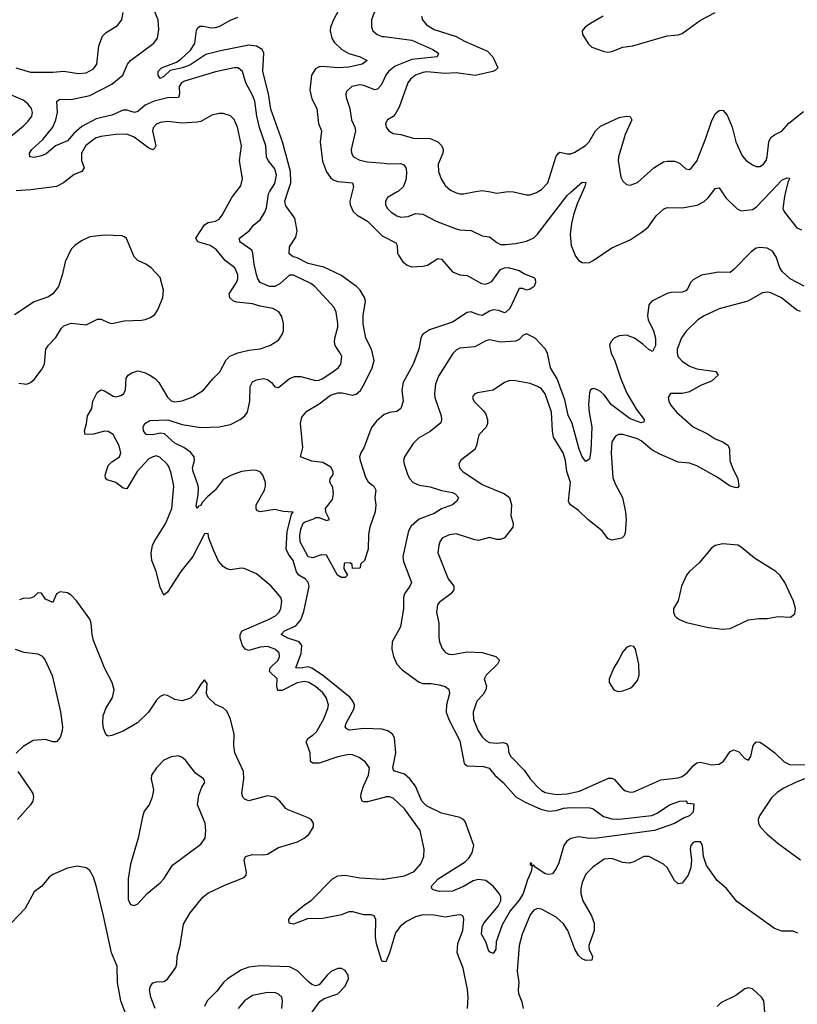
# Model space of a CAD drawing. Header units: inches. Extents: x 1843162 to 1959474, y 907081 to 1016326.
# Tile 680 of 684: x 1948031 to 1952233, y 1005612 to 1010931. Entities that reach past the tile are written whole.
import ezdxf

# ---------------------------------------------------------------- set-up
doc = ezdxf.new("R2010")
doc.units = ezdxf.units.IN
doc.header["$MEASUREMENT"] = 0
for name, color, linetype in [('B9040', 7, 'Continuous'), ('B9041', 7, 'Continuous'), ('B9050', 7, 'Continuous'), ('B9051', 7, 'Continuous')]:
    doc.layers.add(name, color=color, linetype=linetype)

msp = doc.modelspace()

# ---------------------------------------------------------------- linework, layer by layer
at = {"layer": 'B9040', "color": 5}
for points, elevation in [([(1950000, 1006729.1), (1949910, 1006705.6), (1949890, 1006705.6), (1949882.2, 1006710), (1949875, 1006730), (1949877.1, 1006750), (1949888.9, 1006790), (1949916.7, 1006850), (1949921.8, 1006890), (1949900.7, 1006920.7), (1949865.5, 1006945.5), (1949830, 1006959.3), (1949810, 1006960.6), (1949750, 1006948.7), (1949650, 1006913.9), (1949614.7, 1006914.7), (1949603.1, 1006923.1), (1949600.5, 1006970), (1949578.7, 1007030), (1949589.7, 1007050), (1949615, 1007065), (1949635.6, 1007084.4), (1949673.7, 1007150), (1949697, 1007210), (1949699.8, 1007230), (1949687.2, 1007270), (1949670, 1007294.4), (1949630, 1007329.3), (1949594.5, 1007350), (1949570, 1007355.4), (1949530, 1007347.7), (1949450, 1007307.5), (1949426.7, 1007306.7), (1949420.6, 1007330), (1949422, 1007370), (1949382, 1007410), (1949385.5, 1007430), (1949427.1, 1007470), (1949436, 1007490), (1949432.7, 1007510), (1949410.8, 1007530.8), (1949370, 1007543.9), (1949330, 1007541.5), (1949270, 1007523.7), (1949250, 1007529.5), (1949235.7, 1007550), (1949223.3, 1007590), (1949222.8, 1007610), (1949233.3, 1007630), (1949376, 1007690), (1949412.9, 1007710), (1949432.7, 1007730), (1949443.1, 1007750), (1949448.5, 1007790), (1949441.7, 1007810), (1949426.9, 1007830), (1949390, 1007869.7), (1949310, 1007938), (1949245.1, 1007965.1), (1949227.2, 1007967.2), (1949170, 1007959.6), (1949150, 1007963.6), (1949130, 1007976.9), (1949106.4, 1008006.4), (1949080.8, 1008060.8), (1949054, 1008130), (1949050, 1008155.3), (1949030, 1008154), (1948967.2, 1008030), (1948902.3, 1007950), (1948830, 1007838.7), (1948810, 1007822.7), (1948790, 1007866), (1948769.1, 1007949.1), (1948745.6, 1008010), (1948741.8, 1008050), (1948748.6, 1008090), (1948757.3, 1008110), (1948821.1, 1008210), (1948853.8, 1008290), (1948864.7, 1008410), (1948850, 1008480.7), (1948836.5, 1008516.5), (1948828.4, 1008530), (1948790, 1008565.4), (1948770, 1008573.7), (1948750, 1008569.8), (1948730, 1008558.3), (1948666, 1008490), (1948610, 1008396.9), (1948590, 1008399.1), (1948550, 1008431.1), (1948504.5, 1008444.5), (1948495.4, 1008455.4), (1948492.4, 1008470), (1948510, 1008522.3), (1948530, 1008542.2), (1948570.5, 1008569.5), (1948577.6, 1008590), (1948568.6, 1008628.6), (1948536.2, 1008690), (1948510, 1008706.6), (1948490, 1008707.8), (1948430, 1008691.1), (1948384.5, 1008690), (1948381.4, 1008710), (1948392.9, 1008750), (1948397.7, 1008790), (1948422, 1008830), (1948427, 1008870), (1948450, 1008917), (1948470, 1008931.1), (1948490, 1008926), (1948536.7, 1008896.7), (1948550, 1008893.2), (1948578.7, 1008901.3), (1948592.2, 1008910), (1948603.1, 1008930), (1948606.7, 1008993.3), (1948617.6, 1009010), (1948637.2, 1009022.8), (1948670, 1009033.4), (1948705.5, 1009025.5), (1948735.3, 1009010), (1948764.9, 1008990), (1948782.8, 1008970), (1948830.7, 1008890.7), (1948850, 1008872.2), (1948870, 1008866.8), (1948910, 1008870.9), (1948966.5, 1008893.5), (1949024.7, 1008930), (1949074.3, 1008990), (1949112.3, 1009027.7), (1949147.2, 1009092.8), (1949167.6, 1009112.4), (1949210, 1009130.1), (1949270, 1009145), (1949330, 1009152.9), (1949383.7, 1009170), (1949430, 1009199.5), (1949449.7, 1009230), (1949456.1, 1009250), (1949456.8, 1009290), (1949447, 1009327), (1949432.1, 1009352.1), (1949398.4, 1009370), (1949330, 1009383.4), (1949290, 1009396.2), (1949204, 1009404), (1949187.2, 1009410), (1949167.3, 1009427.3), (1949164, 1009450), (1949202.5, 1009510), (1949209.9, 1009530), (1949210, 1009552), (1949194.3, 1009590), (1949141.4, 1009630), (1949093.6, 1009690), (1949060.5, 1009710), (1948994.3, 1009730), (1948983.5, 1009750), (1949030, 1009823.2), (1949050, 1009835.2), (1949090, 1009842.3), (1949110, 1009853.1), (1949126.2, 1009873.9), (1949177.4, 1009970), (1949200.4, 1010000)], 480), ([(1950000, 1007095.1), (1949990, 1007097.6), (1949890, 1007101.9), (1949812.9, 1007092.9), (1949799.1, 1007099.1), (1949789.8, 1007110), (1949795.5, 1007130), (1949838.1, 1007210), (1949839.6, 1007230), (1949832, 1007250), (1949816.4, 1007270), (1949667.7, 1007390), (1949610, 1007428.3), (1949590, 1007435), (1949548, 1007428), (1949522.6, 1007430), (1949552.8, 1007507.2), (1949556.7, 1007550), (1949540.6, 1007570), (1949479.3, 1007590), (1949444.7, 1007610), (1949461.5, 1007630), (1949523.4, 1007656.6), (1949550, 1007688.2), (1949566.7, 1007733.3), (1949594.6, 1007870), (1949590, 1007892.6), (1949573.2, 1007910), (1949540.2, 1007930), (1949527.4, 1007947.4), (1949509, 1008010), (1949483.3, 1008043.3), (1949471.5, 1008070), (1949475.9, 1008164.1), (1949500.7, 1008259.3), (1949508.7, 1008270), (1949454.1, 1008274.1), (1949410, 1008284.4), (1949331.5, 1008271.5), (1949317.2, 1008277.2), (1949308.2, 1008288.2), (1949309.7, 1008310), (1949354, 1008390), (1949359.7, 1008410), (1949358.9, 1008430), (1949344.7, 1008470), (1949330, 1008487.6), (1949310, 1008496.1), (1949290, 1008498), (1949230, 1008489.8), (1949176.4, 1008470), (1949130, 1008446.3), (1949086.7, 1008390), (1949046.1, 1008353.9), (1949017.7, 1008322.3), (1949010, 1008306.3), (1948997.5, 1008302.5), (1948989.6, 1008289.6), (1948984.4, 1008304.4), (1948995.8, 1008364.2), (1948997.3, 1008397.3), (1948995.1, 1008415.1), (1948968.2, 1008490), (1948966, 1008510), (1948976, 1008550), (1948975, 1008570), (1948954.3, 1008594.3), (1948918.8, 1008618.8), (1948870, 1008642.7), (1948813.1, 1008693.1), (1948790, 1008696.8), (1948750, 1008688.1), (1948714, 1008690), (1948700.4, 1008710), (1948698.7, 1008730), (1948707.3, 1008750), (1948735.4, 1008764.6), (1948831.4, 1008768.6), (1948910, 1008743.7), (1949010, 1008726.9), (1949110, 1008730.9), (1949170, 1008743.5), (1949223.5, 1008770), (1949248.2, 1008790), (1949262, 1008810), (1949275.3, 1008870), (1949276, 1008950), (1949290, 1008973.7), (1949310, 1008985.7), (1949347.9, 1008992), (1949370, 1008987.2), (1949392.2, 1008970), (1949410, 1008948.2), (1949430, 1008944.2), (1949488.4, 1008991.6), (1949517.4, 1009002.6), (1949550, 1009003), (1949630, 1008982.2), (1949650, 1008984.1), (1949670, 1008992.4), (1949725.4, 1009030), (1949751.5, 1009050), (1949766, 1009070), (1949771.1, 1009111.1), (1949763.6, 1009130), (1949736.2, 1009170), (1949731.6, 1009190), (1949733.3, 1009210), (1949751, 1009269), (1949751.1, 1009290), (1949740.5, 1009350), (1949730, 1009375.6), (1949625.8, 1009490), (1949604.9, 1009504.9), (1949510, 1009550.5), (1949489, 1009550), (1949436.6, 1009503.4), (1949410, 1009488.5), (1949380.9, 1009490), (1949330.5, 1009510.5), (1949317.8, 1009530), (1949310, 1009553.6), (1949297.5, 1009610), (1949291.8, 1009670), (1949284.9, 1009684.9), (1949221.2, 1009730), (1949219.8, 1009750), (1949270.9, 1009790), (1949297, 1009823), (1949329.9, 1009850.1), (1949356.4, 1009890), (1949365.6, 1009914.4), (1949375.4, 1009990), (1949381.6, 1010000)], 460), ([(1950000, 1008797.2), (1949958.6, 1008761.4), (1949932.1, 1008727.9), (1949890, 1008618.4), (1949874.3, 1008590), (1949868.2, 1008570), (1949871.6, 1008550), (1949899, 1008459), (1949914.1, 1008434.1), (1949944, 1008410), (1949956.3, 1008390), (1949950.8, 1008350), (1949956.3, 1008310), (1949952.4, 1008272.4), (1949922.8, 1008190), (1949916.3, 1008150), (1949914, 1008070), (1949894.8, 1008010), (1949872, 1007990), (1949871.3, 1007970), (1949867.3, 1007967.3), (1949830, 1007966), (1949827.3, 1007987.3), (1949816.4, 1007996.4), (1949784.7, 1007995.3), (1949783.6, 1007963.6), (1949802, 1007930), (1949790, 1007918), (1949770, 1007918), (1949749.1, 1007929.1), (1949690, 1008038), (1949659.6, 1008040.4), (1949616, 1008024), (1949590, 1008029.2), (1949546.6, 1008110), (1949544.7, 1008144.7), (1949550, 1008178.8), (1949563.5, 1008210), (1949570, 1008215.4), (1949624.8, 1008235.2), (1949630, 1008241), (1949650, 1008242), (1949690, 1008224.7), (1949706, 1008230), (1949686, 1008270), (1949684, 1008290), (1949720.9, 1008339.1), (1949727.6, 1008370), (1949723.9, 1008403.9), (1949707, 1008433), (1949709.2, 1008450), (1949725.6, 1008474.4), (1949726, 1008490), (1949712.9, 1008512.9), (1949670, 1008538), (1949610, 1008545.2), (1949548.7, 1008570), (1949561.2, 1008618.8), (1949548, 1008750), (1949556.6, 1008783.4), (1949583.7, 1008816.3), (1949650, 1008856), (1949710, 1008902.3), (1949750, 1008914.8), (1949774.1, 1008914.1), (1949830, 1008901.5), (1949850, 1008907), (1949873.3, 1008926.7), (1949895.3, 1008964.7), (1949936.7, 1009050), (1949946.1, 1009090), (1949931.6, 1009150), (1949902, 1009210), (1949887, 1009287), (1949887.2, 1009332.8), (1949899.9, 1009410), (1949894.3, 1009430), (1949871.4, 1009470), (1949850.7, 1009490), (1949766.2, 1009550), (1949674.6, 1009594.6), (1949590, 1009613.2), (1949530, 1009644.2), (1949509.4, 1009650), (1949486.6, 1009666.6), (1949490, 1009702.8), (1949524, 1009756), (1949530.4, 1009789.5), (1949518.3, 1009858.3), (1949470, 1009925.1), (1949464.4, 1009950), (1949480, 1010000)], 440), ([(1949827.7, 1010000), (1949815.8, 1009950), (1949817.4, 1009930), (1949834, 1009894), (1949854.1, 1009874.1), (1949910, 1009841.5), (1949990, 1009762.5), (1950000, 1009757.3)], 440), ([(1948026.6, 1008966.6), (1948070, 1008961.6), (1948090, 1008970.4), (1948110, 1008986.4), (1948150, 1009039.3), (1948165.7, 1009070), (1948173.1, 1009150), (1948187.5, 1009172.5), (1948225.9, 1009214.1), (1948256.5, 1009263.5), (1948270, 1009276.9), (1948310, 1009292.1), (1948390, 1009283.1), (1948452.2, 1009312.2), (1948472.5, 1009312.5), (1948510, 1009294), (1948530, 1009290.2), (1948595.7, 1009304.3), (1948690, 1009307.2), (1948710, 1009311.8), (1948737.8, 1009322.2), (1948761.6, 1009338.4), (1948777.5, 1009362.5), (1948805, 1009430), (1948807.8, 1009470), (1948790, 1009537.6), (1948742, 1009590), (1948713.3, 1009610), (1948670.4, 1009630.5), (1948649.9, 1009649.9), (1948608.6, 1009748.6), (1948598.3, 1009758.3), (1948583.7, 1009763.7), (1948490, 1009766.5), (1948410, 1009756.9), (1948364.8, 1009735.2), (1948328.7, 1009711.3), (1948308.9, 1009691.1), (1948277.1, 1009622.9), (1948260.3, 1009550), (1948240.2, 1009490), (1948210.9, 1009449.1), (1948186.4, 1009433.6), (1948110, 1009406.9), (1948004, 1009336)], 520), ([(1948763.7, 1005590), (1948739.3, 1005650), (1948732.9, 1005690), (1948738.2, 1005710), (1948750, 1005727.2), (1948770, 1005732.9), (1948810, 1005734.9), (1948830, 1005747), (1948875.1, 1005810), (1948880.5, 1005830), (1948882.4, 1005870), (1948898.9, 1005930), (1948915.9, 1006044.1), (1948953.3, 1006106.7), (1949021.7, 1006190), (1949048, 1006212), (1949143.5, 1006256.5), (1949243.7, 1006296.3), (1949255, 1006310), (1949256.4, 1006323.6), (1949243.7, 1006390), (1949251.6, 1006410), (1949290, 1006421.3), (1949350, 1006418.4), (1949370, 1006423.2), (1949430, 1006459.7), (1949532.7, 1006490), (1949569.3, 1006510), (1949594, 1006530), (1949619.6, 1006570), (1949619.6, 1006590), (1949607, 1006610), (1949590, 1006619.7), (1949481.7, 1006661.7), (1949469.8, 1006670), (1949437.1, 1006710), (1949410, 1006730.6), (1949370, 1006738.3), (1949270, 1006711.5), (1949250, 1006718), (1949237.2, 1006730), (1949232.5, 1006750), (1949242, 1006830), (1949239.8, 1006870), (1949194, 1006970), (1949189.1, 1007009.1), (1949190.7, 1007070.7), (1949170, 1007152.7), (1949150, 1007196.2), (1949130, 1007213.3), (1949090, 1007232), (1949049.6, 1007270), (1949041.6, 1007290), (1949045.2, 1007345.2), (1949030, 1007364), (1949010, 1007341.2), (1948979.5, 1007290), (1948954.4, 1007265.6), (1948910, 1007250.7), (1948870, 1007259), (1948830, 1007279.8), (1948810, 1007283.1), (1948790, 1007274.5), (1948770, 1007255.1), (1948727.5, 1007190), (1948667.6, 1007132.4), (1948590, 1007086.9), (1948530, 1007063.1), (1948510, 1007059.6), (1948503.9, 1007063.9), (1948494.2, 1007074.2), (1948483.5, 1007103.5), (1948480.2, 1007130), (1948483, 1007170), (1948496, 1007210), (1948532.9, 1007270), (1948541.1, 1007310), (1948531.2, 1007350), (1948489.8, 1007429.8), (1948430, 1007577.2), (1948422.4, 1007610), (1948417.2, 1007670), (1948410, 1007692.3), (1948340.7, 1007790), (1948310, 1007822), (1948290, 1007834), (1948250, 1007839.5), (1948231, 1007830), (1948210, 1007782), (1948170, 1007801.2), (1948150, 1007833.2), (1948130, 1007834), (1948107.5, 1007812.5), (1948090, 1007806.6), (1948050, 1007804.5), (1948030, 1007796.2)], 520), ([(1948007.3, 1007530), (1948054.4, 1007514.4), (1948130, 1007504.6), (1948152.3, 1007492.3), (1948168.7, 1007470), (1948207.5, 1007387.5), (1948252, 1007192), (1948263.1, 1007110), (1948261.7, 1007090), (1948250, 1007053.2), (1948230, 1007029.6), (1948210, 1007029.6), (1948170, 1007042.9), (1948103.8, 1007036.2), (1948050, 1007005.1), (1948011.6, 1006968.4)], 520), ([(1948020.8, 1006870), (1948090.4, 1006770), (1948102.4, 1006750), (1948106.7, 1006730), (1948103.1, 1006710), (1948090.4, 1006690), (1948020.3, 1006610)], 520), ([(1948629.7, 1005490), (1948578.5, 1005630), (1948559.7, 1005730), (1948557.2, 1005817.2), (1948527.8, 1005890), (1948485, 1006090), (1948445.9, 1006245.9), (1948430, 1006298), (1948410, 1006335.1), (1948390, 1006349.4), (1948342.5, 1006357.5), (1948290, 1006346.6), (1948210, 1006312.3), (1948190, 1006298), (1948150.5, 1006250), (1948110, 1006219.7), (1948060.2, 1006130), (1947985, 1006050)], 540), ([(1950000, 1005842.4), (1949990, 1005842.9), (1949986, 1005850), (1949959.1, 1005939.1), (1949953.9, 1005973.9), (1949955.2, 1006070), (1949946.6, 1006090), (1949930, 1006094.8), (1949890, 1006094.9), (1949831.4, 1006111.4), (1949810, 1006111), (1949770, 1006094.9), (1949670, 1006075.5), (1949587.1, 1006072.9), (1949510, 1006044.1), (1949487.6, 1006050), (1949485.4, 1006070), (1949498, 1006090), (1949570, 1006148.6), (1949607.1, 1006172.9), (1949721.5, 1006290), (1949750, 1006305.4), (1949790, 1006310.1), (1949870, 1006295.4), (1949990, 1006287.1), (1950000, 1006288.7)], 480), ([(1949612.4, 1005570), (1949652.7, 1005627.3), (1949676.6, 1005643.4), (1949750, 1005667.8), (1949790, 1005710.3), (1949807.7, 1005750), (1949805.6, 1005770), (1949790, 1005794.7), (1949770, 1005805.6), (1949750, 1005806), (1949715.6, 1005790), (1949692.8, 1005770), (1949650, 1005716.2), (1949630, 1005711.5), (1949610, 1005718.9), (1949590, 1005734.3), (1949533.3, 1005793.3), (1949490, 1005814.8), (1949330, 1005819.2), (1949270, 1005812.7), (1949230, 1005797.5), (1949155, 1005750), (1949131.8, 1005730), (1949096.5, 1005683.5), (1949044.6, 1005630), (1949030, 1005599.3)], 520), ([(1949447.4, 1005590), (1949450.7, 1005630), (1949447.1, 1005650), (1949430, 1005667.1), (1949413.7, 1005673.7), (1949370, 1005674.9), (1949290, 1005659.8), (1949245.8, 1005630), (1949211.1, 1005590)], 540)]:
    msp.add_lwpolyline(points, dxfattribs=dict(at, elevation=elevation))
at = {"layer": 'B9040', "color": 5, "elevation": 540}
msp.add_lwpolyline([(1948890, 1006954), (1948850, 1006949.5), (1948810.8, 1006930), (1948770.6, 1006890), (1948743.8, 1006850), (1948742, 1006830), (1948754, 1006770), (1948747.7, 1006730), (1948730.7, 1006690), (1948704.7, 1006655.3), (1948694.6, 1006625.4), (1948672.2, 1006510), (1948630, 1006368.7), (1948617, 1006290), (1948618, 1006178), (1948630, 1006151.3), (1948650, 1006146), (1948670, 1006154.8), (1948720.9, 1006210), (1948790, 1006268.7), (1948810, 1006290.4), (1948856.6, 1006363.4), (1949010, 1006476.3), (1949033.6, 1006510), (1949037.6, 1006550), (1949033.3, 1006590), (1948993, 1006690), (1948999.1, 1006740.9), (1949015.6, 1006784.4), (1949032, 1006810), (1949030, 1006818), (1949024, 1006830), (1948981.3, 1006861.3), (1948926.6, 1006930), (1948910, 1006944.5)], close=True, dxfattribs=at)
at = {"layer": 'B9041', "color": 5}
for points, elevation in [([(1950000, 1011022.1), (1949998.4, 1011021.6), (1949978.9, 1011010), (1949959, 1010990), (1949945.8, 1010970), (1949932.4, 1010930), (1949931.4, 1010891.4), (1949940.3, 1010870), (1949962.4, 1010850), (1949990, 1010840.2), (1950000, 1010838.9)], 460), ([(1948010, 1010670.1), (1948090, 1010647.8), (1948210, 1010646.3), (1948270, 1010652), (1948350, 1010640.5), (1948390, 1010643.2), (1948430, 1010664.4), (1948448.6, 1010690), (1948458.6, 1010790), (1948478.4, 1010841.6), (1948498, 1010862), (1948560.2, 1010899.8), (1948583.5, 1010930), (1948589.7, 1010969.7)], 480), ([(1949381.6, 1010000), (1949410, 1010046.2), (1949419, 1010090), (1949410, 1010125.1), (1949373.3, 1010170), (1949364.4, 1010190), (1949361.1, 1010250), (1949327.5, 1010347.5), (1949312.2, 1010410), (1949301.6, 1010490), (1949290, 1010523.5), (1949253.4, 1010590), (1949234.6, 1010650), (1949211.6, 1010670), (1949190, 1010670.6), (1949090, 1010649.1), (1948922.4, 1010597.6), (1948905.8, 1010590), (1948892.9, 1010570), (1948895.1, 1010530), (1948890, 1010509.8), (1948830, 1010509.3), (1948757.3, 1010490), (1948710, 1010468.7), (1948670, 1010434.2), (1948651.4, 1010428.6), (1948610, 1010442), (1948590, 1010441), (1948530, 1010414.5), (1948445.1, 1010394.9), (1948367.1, 1010352.9), (1948324.6, 1010315.4), (1948290, 1010276.7), (1948225.5, 1010250), (1948173.7, 1010206.3), (1948150, 1010195.3), (1948110, 1010185.5), (1948085.6, 1010190), (1948083.9, 1010210), (1948096.4, 1010230), (1948155.8, 1010284.2), (1948211.1, 1010350), (1948226.4, 1010390), (1948235.1, 1010430), (1948232.3, 1010490), (1948250, 1010501.3), (1948310, 1010498.6), (1948410, 1010521.2), (1948530, 1010582.6), (1948588.3, 1010630), (1948613.3, 1010690), (1948629.8, 1010710), (1948755.9, 1010804.1), (1948776.3, 1010830), (1948782.7, 1010877.3), (1948780.2, 1010930), (1948753.7, 1010990)], 460), ([(1949756, 1010984), (1949726.8, 1010930), (1949710.9, 1010890), (1949708.8, 1010870), (1949717.3, 1010830), (1949730.2, 1010810), (1949771.1, 1010770), (1949810, 1010747.3), (1949870.8, 1010730), (1949908, 1010710), (1949882, 1010690), (1949810, 1010674.9), (1949749.9, 1010669.9), (1949670, 1010678.2), (1949650, 1010675.9), (1949630, 1010665.3), (1949608.5, 1010630), (1949598.8, 1010550), (1949610, 1010503.7), (1949637.7, 1010450), (1949645.4, 1010370), (1949661.6, 1010330), (1949655.5, 1010270), (1949667.1, 1010167.1), (1949688.7, 1010108.8), (1949710, 1010078.2), (1949725.2, 1010065.2), (1949750, 1010055.6), (1949830.4, 1010050), (1949834.9, 1010030), (1949827.7, 1010000)], 440), ([(1949480, 1010000), (1949495.6, 1010050), (1949494.7, 1010110), (1949450.9, 1010270.9), (1949387.9, 1010447.9), (1949376.2, 1010530), (1949346, 1010650), (1949350.5, 1010750), (1949342.4, 1010770), (1949310, 1010787.9), (1949270, 1010792.2), (1949116.9, 1010763.1), (1949037.9, 1010742.1), (1948950, 1010685.2), (1948910.4, 1010670), (1948843.7, 1010656.3), (1948810, 1010624.5), (1948790, 1010613.2), (1948779.5, 1010630), (1948779.7, 1010650), (1948797.6, 1010670), (1948878.6, 1010701.4), (1948902.8, 1010717.2), (1948953.5, 1010766.5), (1948977.5, 1010802.5), (1948986.7, 1010873.3), (1948993.4, 1010886.6), (1949004.9, 1010895.1), (1949024.4, 1010895.6), (1949066.5, 1010886.5), (1949090, 1010888.1), (1949110, 1010894.1), (1949170, 1010928.1), (1949210, 1010944.7)], 440), ([(1950000, 1010611.2), (1949983.6, 1010576.4), (1949964.7, 1010555.3), (1949950, 1010550.8), (1949890, 1010575.4), (1949870, 1010578.6), (1949826, 1010570), (1949796.5, 1010543.5), (1949792.9, 1010530), (1949796.1, 1010510), (1949814.5, 1010450), (1949824.3, 1010390), (1949842.5, 1010350), (1949846.3, 1010330), (1949821.8, 1010230), (1949824.4, 1010210), (1949834.9, 1010190), (1949870, 1010171.1), (1949910, 1010161.9), (1950000, 1010154.9)], 460), ([(1947950, 1010273.1), (1948050, 1010355.3), (1948077.9, 1010382.2), (1948096.4, 1010410), (1948100.5, 1010430), (1948095.8, 1010450), (1948075.9, 1010475.9), (1948050, 1010495), (1947910, 1010556)], 480), ([(1949200.4, 1010000), (1949226.2, 1010033.8), (1949234.5, 1010070), (1949218.3, 1010170), (1949229.8, 1010250), (1949207.7, 1010350), (1949190.6, 1010390.6), (1949170, 1010411.5), (1949130, 1010423), (1949110, 1010423.5), (1949070, 1010415.1), (1949010, 1010381.4), (1948990, 1010377.8), (1948910, 1010371.4), (1948830, 1010381.4), (1948790, 1010374.8), (1948770, 1010366.2), (1948753.4, 1010346.6), (1948749.5, 1010330), (1948767.1, 1010250), (1948762, 1010238), (1948750, 1010228.1), (1948730, 1010237.3), (1948650, 1010296.7), (1948610, 1010312.7), (1948550, 1010311.1), (1948470, 1010299.6), (1948440.3, 1010290), (1948389.2, 1010250.8), (1948366.2, 1010210), (1948364.7, 1010170), (1948379.1, 1010130), (1948366.7, 1010110), (1948326.5, 1010093.5), (1948267.5, 1010050), (1948230, 1010029.5), (1948091.1, 1010011.1), (1948013.1, 1010006.9)], 480)]:
    msp.add_lwpolyline(points, dxfattribs=dict(at, elevation=elevation))
at = {"layer": 'B9050', "color": 5}
for points, elevation in [([(1950071.5, 1010000), (1950018, 1009970), (1950007.4, 1009950), (1950007.4, 1009930), (1950018.9, 1009910), (1950038, 1009890), (1950070, 1009870.2), (1950090, 1009864.5), (1950130, 1009868.2), (1950170, 1009883.2), (1950210, 1009880.2), (1950282.2, 1009842.2), (1950390, 1009800.6), (1950410, 1009795), (1950470, 1009792.3), (1950530, 1009762.8), (1950570, 1009758.3), (1950610, 1009727), (1950630, 1009716.9), (1950655.5, 1009715.5), (1950710, 1009721.8), (1950770, 1009734.7), (1950810, 1009752.3), (1950830, 1009772.2), (1950990, 1009981.2), (1951011, 1010000)], 460), ([(1950379.6, 1010000), (1950390, 1009994.9), (1950410, 1009989.2), (1950430.2, 1009990.2), (1950484.5, 1010000)], 480), ([(1950575.1, 1010000), (1950610, 1009993.7), (1950657.2, 1010000)], 480), ([(1950699.9, 1009999.9), (1950770, 1009984.2), (1950790, 1009984.2), (1950823.7, 1009996.3), (1950829.7, 1010000)], 480), ([(1951071.8, 1010000), (1951043.3, 1009936.7), (1951023.7, 1009876.3), (1951012.3, 1009830), (1951004.8, 1009770), (1951010.2, 1009710), (1951034, 1009654), (1951052.4, 1009630), (1951070, 1009619.6), (1951090, 1009616.5), (1951110, 1009619.1), (1951130, 1009629.1), (1951230, 1009699), (1951330, 1009742), (1951390, 1009780.2), (1951426.6, 1009810), (1951470, 1009871.5), (1951510, 1009906.3), (1951530, 1009916.9), (1951610, 1009914), (1951692.2, 1009927.8), (1951730, 1009948), (1951752.1, 1009967.9), (1951775.7, 1010000)], 460), ([(1951825.6, 1010000), (1951847.6, 1009967.6), (1951908.1, 1009908.1), (1951930, 1009898.3), (1951990, 1009905.5), (1952010, 1009918.3), (1952089, 1010000)], 460), ([(1952170, 1010000), (1952164.5, 1009975.5), (1952155.5, 1009910), (1952164, 1009890), (1952230, 1009806.6), (1952255.4, 1009795.4)], 460), ([(1950000, 1009757.3), (1950064.4, 1009724.4), (1950071.3, 1009711.3), (1950072.3, 1009670), (1950077.8, 1009657.8), (1950102.1, 1009622.1), (1950124.2, 1009604.2), (1950150, 1009595.8), (1950210, 1009598.6), (1950234.7, 1009605.3), (1950290, 1009640.9), (1950310, 1009637), (1950369, 1009569), (1950410, 1009552), (1950450, 1009548.7), (1950526.2, 1009506.2), (1950550, 1009501.8), (1950583.3, 1009516.7), (1950630, 1009581.5), (1950650, 1009591), (1950671.1, 1009591.1), (1950730, 1009575.3), (1950758.3, 1009558.3), (1950810, 1009537.3), (1950817.3, 1009530), (1950818.8, 1009510), (1950810.7, 1009489.3), (1950790, 1009475.3), (1950769.4, 1009469.4), (1950750, 1009478), (1950730, 1009478), (1950679.5, 1009370), (1950658.8, 1009350), (1950650, 1009347.1), (1950619.6, 1009359.6), (1950590, 1009362.5), (1950570, 1009356.4), (1950530, 1009333.3), (1950510, 1009335.5), (1950470, 1009352.1), (1950450, 1009348.9), (1950370, 1009297), (1950245.3, 1009254.7), (1950208.1, 1009230), (1950198.4, 1009210), (1950188.4, 1009150), (1950157.1, 1009070), (1950102.7, 1008970), (1950095.4, 1008930), (1950103.6, 1008870), (1950090.1, 1008829.9), (1950070, 1008814.2), (1950030, 1008808.2), (1950001.5, 1008798.5), (1950000, 1008797.2)], 440), ([(1952270, 1009491.3), (1952193.5, 1009530), (1952151.6, 1009570), (1952138.5, 1009590), (1952119.1, 1009650), (1952099.3, 1009679.3), (1952070, 1009696.5), (1952030, 1009700.2), (1952010, 1009696.4), (1951983.1, 1009676.9), (1951890, 1009580.8), (1951870, 1009565.4), (1951807.3, 1009567.3), (1951715, 1009550), (1951670, 1009524.9), (1951655.5, 1009510), (1951641.6, 1009478.4), (1951630, 1009466.4), (1951610, 1009458.4), (1951550, 1009457.6), (1951530, 1009452.1), (1951447.6, 1009410), (1951430.2, 1009390), (1951423.8, 1009330), (1951427.7, 1009310), (1951455.5, 1009250), (1951467.6, 1009210), (1951467.1, 1009170), (1951450, 1009137.6), (1951430, 1009148.6), (1951398.3, 1009178.3), (1951352.8, 1009210), (1951310, 1009225.5), (1951270, 1009222.3), (1951243.2, 1009210), (1951224.7, 1009190), (1951218, 1009170), (1951226.5, 1009130), (1951247, 1009087), (1951279.8, 1008990), (1951312.5, 1008912.5), (1951364.1, 1008824.1), (1951406, 1008770), (1951402.8, 1008757.2), (1951390, 1008752), (1951330, 1008773.8), (1951229.4, 1008849.4), (1951190, 1008904.4), (1951170, 1008922), (1951150, 1008933.3), (1951130, 1008938.9), (1951123.9, 1008936.1), (1951113, 1008927), (1951110, 1008915.3), (1951105.5, 1008850), (1951108.1, 1008810), (1951122.8, 1008730), (1951117.2, 1008602.8), (1951110, 1008557.2), (1951090, 1008543.7), (1951070, 1008569.6), (1951054, 1008610), (1951016.4, 1008750), (1950994.9, 1008794.9), (1950977.5, 1008877.5), (1950935.3, 1008990), (1950900.1, 1009050), (1950882.9, 1009130), (1950870, 1009151.8), (1950816.4, 1009210), (1950770, 1009233.5), (1950750, 1009224.2), (1950730, 1009202.6), (1950710, 1009194), (1950630, 1009189), (1950570, 1009200.4), (1950550, 1009196), (1950490, 1009163.5), (1950410, 1009155.8), (1950390, 1009145.7), (1950372.4, 1009127.6), (1950294.6, 1009005.4), (1950278.1, 1008961.9), (1950272.5, 1008910), (1950274.8, 1008890), (1950308.6, 1008790), (1950311.3, 1008770), (1950306.4, 1008753.6), (1950250, 1008705.7), (1950187, 1008670), (1950158, 1008642), (1950110.3, 1008570), (1950105.8, 1008550), (1950107.9, 1008530), (1950128.9, 1008470), (1950139.1, 1008450), (1950158, 1008430), (1950190, 1008416.8), (1950250, 1008406.8), (1950310, 1008388.1), (1950370, 1008375.9), (1950384.9, 1008370), (1950402.6, 1008350), (1950392.8, 1008330), (1950370, 1008309.8), (1950310, 1008288.4), (1950270, 1008263.9), (1950190, 1008231.6), (1950145.7, 1008194.3), (1950132.3, 1008170), (1950101.5, 1008030), (1950104.7, 1008004.7), (1950148.7, 1007890), (1950139.5, 1007870), (1950110.2, 1007830), (1950106, 1007810), (1950106, 1007750), (1950089.4, 1007650.6), (1950044.4, 1007570), (1950041.3, 1007530), (1950051.1, 1007490), (1950069.3, 1007450), (1950098.6, 1007418.6), (1950190, 1007351.4), (1950210, 1007343.9), (1950254.7, 1007345.3), (1950298.3, 1007338.4), (1950329.4, 1007329.4), (1950350, 1007314), (1950354.3, 1007290), (1950338.3, 1007230), (1950336.3, 1007190), (1950350.9, 1007150), (1950410, 1007035.3), (1950433.5, 1006913.5), (1950450, 1006899.3), (1950536.9, 1006896.9), (1950567.8, 1006887.8), (1950598.6, 1006850), (1950643.2, 1006810), (1950712.1, 1006732.1), (1950763.2, 1006703.2), (1950846.3, 1006666.3), (1950890, 1006655.6), (1950930, 1006658.3), (1950970, 1006670.8), (1951010, 1006675.7), (1951112.3, 1006672.3), (1951130, 1006667.2), (1951185.9, 1006625.9), (1951230, 1006614.5), (1951270, 1006611.1), (1951447.4, 1006632.6), (1951475.6, 1006644.4), (1951542, 1006690), (1951598, 1006710), (1951630.8, 1006710.8), (1951634, 1006710), (1951638, 1006698), (1951674, 1006694), (1951671, 1006650), (1951651.3, 1006630), (1951621.6, 1006618.4), (1951570, 1006588.3), (1951460.7, 1006550), (1951149.9, 1006509.9), (1951110, 1006507.7), (1951050, 1006517), (1951010, 1006507.7), (1950987.1, 1006492.9), (1950970.8, 1006470), (1950943.8, 1006376.2), (1950930, 1006345.2), (1950910, 1006316), (1950890, 1006312.3), (1950870, 1006316.2), (1950814.7, 1006354.7), (1950810, 1006364), (1950800.4, 1006360.4), (1950798, 1006370), (1950790, 1006375.3), (1950790, 1006364.7), (1950799.8, 1006359.8), (1950795.3, 1006330), (1950775.2, 1006284.8), (1950752, 1006210), (1950730, 1006174.2), (1950682.3, 1006117.7), (1950639.1, 1006040.9), (1950605.5, 1005950), (1950604.4, 1005910), (1950590, 1005886.6), (1950570, 1005895.1), (1950564.4, 1005904.4), (1950549.6, 1005949.6), (1950527.2, 1005990), (1950530, 1006030.7), (1950539.7, 1006050), (1950617.2, 1006142.8), (1950631, 1006170), (1950631, 1006190), (1950622.8, 1006210), (1950589.9, 1006249.9), (1950550, 1006280.2), (1950510, 1006286.2), (1950481.9, 1006278.1), (1950430, 1006248.5), (1950370, 1006223.7), (1950300.5, 1006220.5), (1950266, 1006230), (1950258, 1006238), (1950257.2, 1006250), (1950291.6, 1006290), (1950438.7, 1006381.3), (1950458.7, 1006401.3), (1950476.2, 1006430), (1950485, 1006470), (1950438.7, 1006598.7), (1950429.7, 1006610), (1950410, 1006620.2), (1950310, 1006643.8), (1950230, 1006684.1), (1950203.4, 1006710), (1950170.4, 1006790), (1950140.2, 1006830), (1950110, 1006855.4), (1950053, 1006873), (1950047.6, 1006890), (1950063.1, 1006970), (1950057.3, 1007050), (1950048.2, 1007070), (1950020.4, 1007090), (1950000, 1007095.1)], 460), ([(1952250, 1009355), (1952230, 1009362.3), (1952148, 1009428), (1952090, 1009455.7), (1952070, 1009459.3), (1952045, 1009455), (1951965.5, 1009410), (1951810, 1009367.9), (1951729, 1009331), (1951694.9, 1009310), (1951632.5, 1009247.5), (1951608.1, 1009211.9), (1951584.4, 1009150), (1951583.2, 1009130), (1951588.8, 1009110), (1951610, 1009086.1), (1951650, 1009059.2), (1951690, 1009045.1), (1951793.4, 1009030), (1951804.9, 1009010), (1951770, 1008977.8), (1951710, 1008955), (1951650, 1008920.7), (1951610, 1008911.4), (1951548.6, 1008911.4), (1951535.5, 1008890), (1951539.5, 1008870), (1951547.6, 1008850), (1951580.3, 1008810), (1951670, 1008731.7), (1951751.3, 1008691.3), (1951790, 1008665.9), (1951830.3, 1008650), (1951858.9, 1008630), (1951866.7, 1008610), (1951868.5, 1008550), (1951882, 1008510), (1951912.2, 1008450), (1951917, 1008410), (1951910, 1008402.4), (1951897.3, 1008402.7), (1951870, 1008411.6), (1951799.1, 1008459.1), (1951690, 1008521.1), (1951650, 1008534.7), (1951590, 1008539.5), (1951490, 1008583.1), (1951446.8, 1008606.8), (1951390, 1008655.4), (1951370, 1008666.9), (1951290, 1008690.5), (1951266, 1008690), (1951250, 1008681), (1951231.1, 1008650), (1951226.6, 1008590), (1951236.6, 1008456.6), (1951250, 1008420.3), (1951289, 1008350), (1951304.7, 1008270), (1951307.5, 1008230), (1951302.4, 1008157.6), (1951297.3, 1008142.7), (1951284, 1008130), (1951230, 1008119.2), (1951210, 1008127.6), (1951179.1, 1008170), (1951100.6, 1008230), (1951050, 1008278.4), (1951006.8, 1008310), (1951000.9, 1008320.9), (1950997, 1008330), (1951007.8, 1008430), (1950988, 1008490), (1950980.5, 1008550), (1950968.4, 1008590), (1950916.2, 1008676.2), (1950909.9, 1008710.1), (1950904.5, 1008810), (1950870.5, 1008910), (1950850, 1008935.8), (1950830, 1008949.8), (1950790, 1008965), (1950710, 1008980.3), (1950679.1, 1008980.9), (1950650, 1008971.2), (1950590, 1008929.8), (1950504.5, 1008915.5), (1950490.3, 1008909.7), (1950482, 1008898), (1950478.4, 1008890), (1950484.4, 1008870), (1950537.6, 1008817.6), (1950550, 1008799.3), (1950558.6, 1008770), (1950558.5, 1008750), (1950551.1, 1008728.9), (1950512.4, 1008687.6), (1950499.6, 1008630), (1950490, 1008609.6), (1950412.7, 1008550), (1950404.4, 1008530), (1950408.4, 1008510), (1950424.9, 1008490), (1950530, 1008419), (1950650.1, 1008370.1), (1950677.7, 1008350), (1950689.4, 1008310), (1950685.8, 1008250), (1950698.3, 1008210), (1950695.6, 1008190), (1950650, 1008131.5), (1950630, 1008122.7), (1950610, 1008122.3), (1950570, 1008133), (1950510, 1008118), (1950490, 1008120.4), (1950390, 1008152.6), (1950351.5, 1008148.5), (1950314.6, 1008130), (1950301.8, 1008110), (1950295.8, 1008090), (1950291.4, 1008050), (1950346, 1007910), (1950378, 1007870), (1950377.6, 1007862.4), (1950376.5, 1007850), (1950360.8, 1007830), (1950297.2, 1007782.8), (1950288.5, 1007770), (1950283.8, 1007730), (1950296.3, 1007670), (1950295.8, 1007595.8), (1950299.7, 1007570), (1950314.1, 1007534.1), (1950332.7, 1007512.7), (1950350, 1007503.9), (1950370, 1007501.5), (1950450, 1007516.3), (1950530, 1007513), (1950604, 1007490), (1950624.2, 1007470), (1950613.2, 1007450), (1950551.2, 1007390), (1950543.9, 1007376.1), (1950541.2, 1007370), (1950553.4, 1007330), (1950550.2, 1007310), (1950534.7, 1007285.3), (1950501.6, 1007250), (1950481, 1007190), (1950483.7, 1007150), (1950508.7, 1007090), (1950530, 1007056.2), (1950550, 1007036.6), (1950570, 1007026.1), (1950610, 1007022.6), (1950646, 1007026), (1950660.7, 1007020.7), (1950669.1, 1007010), (1950673.6, 1006970), (1950684.8, 1006950), (1950757.5, 1006877.5), (1950790.2, 1006830), (1950826.4, 1006790), (1950848.9, 1006768.9), (1950870, 1006756.6), (1950930, 1006745.7), (1950990, 1006749.2), (1951056.7, 1006763.3), (1951213.5, 1006833.5), (1951230, 1006834), (1951245.9, 1006825.9), (1951290, 1006774.6), (1951304.6, 1006764.6), (1951330, 1006758.2), (1951350, 1006760.2), (1951496.4, 1006823.6), (1951590, 1006835.1), (1951610, 1006842.7), (1951637.8, 1006862.2), (1951670, 1006900.2), (1951690, 1006915.8), (1951710, 1006919.7), (1951770, 1006906.2), (1951810, 1006908.4), (1951834.7, 1006925.3), (1951870, 1006977.3), (1951890, 1006986), (1951916.1, 1006976.1), (1951950, 1006939.5), (1951970, 1006930.4), (1951982.6, 1006950), (1951994.8, 1007010), (1952010, 1007030.2), (1952030, 1007028.3), (1952053.8, 1007013.8), (1952111.8, 1006970), (1952162.5, 1006922.5), (1952190, 1006907.7), (1952275.3, 1006904.7)], 480), ([(1952274, 1006830), (1952227.4, 1006812.6), (1952160.6, 1006779.4), (1952124.7, 1006755.3), (1952093.6, 1006726.4), (1952029.3, 1006630), (1952022.3, 1006610), (1952023.2, 1006590), (1952032.4, 1006570), (1952070, 1006530.2), (1952130, 1006480.3), (1952250, 1006392.9)], 480), ([(1950000, 1006288.7), (1950110, 1006306.5), (1950162, 1006330), (1950198.6, 1006370), (1950215.2, 1006410), (1950217.7, 1006450), (1950195.9, 1006550), (1950110, 1006667.1), (1950050, 1006725.3), (1950030, 1006732.7), (1950012.3, 1006732.3), (1950000, 1006729.1)], 480), ([(1952236.3, 1005996.3), (1952210, 1006007.8), (1952150, 1006007.6), (1952110, 1006020.6), (1951906.7, 1006166.7), (1951850, 1006237.3), (1951800.3, 1006280.3), (1951742, 1006362), (1951725.6, 1006410), (1951720.3, 1006470), (1951710, 1006489.6), (1951678.8, 1006490), (1951670, 1006486), (1951657.4, 1006470), (1951653.8, 1006450), (1951661.5, 1006390), (1951658.4, 1006350), (1951642.4, 1006310), (1951610, 1006266), (1951590, 1006263), (1951570, 1006281.3), (1951530.5, 1006350.5), (1951510, 1006368.5), (1951430, 1006410.9), (1951402.8, 1006410), (1951350, 1006381), (1951326.4, 1006373.6), (1951290, 1006377.3), (1951230, 1006400.3), (1951190, 1006395.6), (1951127.9, 1006352.1), (1951090, 1006314.3), (1951070.2, 1006270), (1951062.4, 1006237.6), (1951063.3, 1006210), (1951074.5, 1006170), (1951121.6, 1006090), (1951135.5, 1006050), (1951135.4, 1006010), (1951106.6, 1005930), (1951107.5, 1005907.5), (1951125.7, 1005870), (1951122.8, 1005850), (1951090, 1005848.2), (1951070, 1005858), (1951050, 1005876.1), (1951030, 1005909.7), (1950993.3, 1006010), (1950970, 1006046.9), (1950930, 1006083.4), (1950850, 1006126.5), (1950830, 1006128.9), (1950810, 1006120.8), (1950790, 1006095.1), (1950746, 1005990), (1950730.1, 1005930), (1950720.1, 1005790), (1950727.5, 1005730), (1950723.9, 1005690), (1950725.8, 1005670), (1950744.8, 1005624.8), (1950751.9, 1005590)], 480), ([(1950450.3, 1005590), (1950455.1, 1005650), (1950451.8, 1005691.8), (1950427.7, 1005807.7), (1950395.3, 1005890), (1950399.4, 1005940.6), (1950426, 1006010), (1950430.9, 1006070.9), (1950427.7, 1006087.7), (1950414.3, 1006094.3), (1950394.1, 1006094.1), (1950330, 1006082.5), (1950270, 1006093.9), (1950210, 1006094.5), (1950170, 1006084), (1950121.5, 1006058.5), (1950087.1, 1006032.9), (1950062, 1005998), (1950030, 1005889.7), (1950010, 1005842), (1950000, 1005842.4)], 480), ([(1952058, 1005570), (1952051.9, 1005630), (1952039.7, 1005650), (1951990, 1005695.1), (1951970, 1005700.9), (1951950, 1005695.1), (1951900.3, 1005659.7), (1951820.3, 1005619.7), (1951800.4, 1005599.6)], 520)]:
    msp.add_lwpolyline(points, dxfattribs=dict(at, elevation=elevation))
at = {"layer": 'B9050', "color": 5, "elevation": 520}
for points in [[(1951830, 1008099.1), (1951790, 1008091.1), (1951770, 1008076.2), (1951703, 1007997), (1951650.3, 1007950), (1951634.9, 1007930), (1951607.2, 1007870), (1951588.8, 1007791.2), (1951564, 1007750), (1951564, 1007730), (1951570.5, 1007710.5), (1951580.9, 1007700.9), (1951596, 1007690), (1951634.7, 1007674.7), (1951752.5, 1007647.5), (1951830, 1007638.3), (1951870, 1007642), (1951970, 1007688), (1952024.8, 1007695.2), (1952070, 1007695.5), (1952130, 1007706.8), (1952196, 1007704), (1952218.9, 1007721.1), (1952222.9, 1007750), (1952211.5, 1007790), (1952165.1, 1007890), (1952138.4, 1007930), (1952117, 1007950), (1952001.4, 1008021.4), (1951930, 1008081.1), (1951911.6, 1008091.6)], [(1951330, 1007549), (1951310, 1007539), (1951290, 1007515.3), (1951267.3, 1007470), (1951240.7, 1007430), (1951216, 1007370), (1951216, 1007350), (1951241, 1007310), (1951262.4, 1007302.4), (1951290, 1007304.4), (1951330, 1007319.3), (1951343.7, 1007330), (1951370, 1007361), (1951377.6, 1007390), (1951376.2, 1007450), (1951359.3, 1007530), (1951350, 1007544)]]:
    msp.add_lwpolyline(points, close=True, dxfattribs=at)
at = {"layer": 'B9051', "color": 5}
for points, elevation in [([(1951183.8, 1010950), (1951115.5, 1010910), (1951087.3, 1010890), (1951070.7, 1010870), (1951073, 1010850), (1951084.4, 1010830), (1951102.5, 1010802.5), (1951122.9, 1010782.9), (1951190, 1010758.4), (1951210, 1010755.8), (1951230, 1010759.5), (1951290, 1010782.8), (1951344, 1010790), (1951530, 1010843), (1951590, 1010848.7), (1951610, 1010856.5), (1951710, 1010928.7), (1951790, 1010968.8)], 520), ([(1950201.6, 1010950), (1950208.2, 1010930), (1950230, 1010902.9), (1950270, 1010877.5), (1950390, 1010840.5), (1950435.1, 1010815.1), (1950559.6, 1010759.6), (1950588.2, 1010730), (1950615.3, 1010670), (1950603, 1010657), (1950588.5, 1010651.5), (1950491.5, 1010628.5), (1950390, 1010643.1), (1950330, 1010639.1), (1950231.8, 1010648.2), (1950210, 1010645.6), (1950170.3, 1010630), (1950143.2, 1010610), (1950128.2, 1010590), (1950081.2, 1010458.8), (1950060.6, 1010419.4), (1950050, 1010407.1), (1950019.5, 1010390), (1950007.3, 1010370), (1950012.2, 1010350), (1950025.2, 1010330), (1950050, 1010316.2), (1950090, 1010310.3), (1950158, 1010290), (1950250, 1010288.7), (1950290, 1010270.2), (1950312.9, 1010250), (1950320.2, 1010230), (1950316.9, 1010210), (1950292.3, 1010150), (1950294.9, 1010110), (1950309, 1010070), (1950330, 1010035.5), (1950359.1, 1010010), (1950379.6, 1010000)], 480), ([(1950000, 1010838.9), (1950150, 1010819.9), (1950264.4, 1010770), (1950293.7, 1010750), (1950286.8, 1010730), (1950150, 1010715.4), (1950060.9, 1010679.1), (1950024.3, 1010650), (1950008.9, 1010630), (1950000, 1010611.2)], 460), ([(1950829.7, 1010000), (1950850, 1010012.4), (1950884.2, 1010050), (1950930, 1010193), (1950942.4, 1010210), (1950950, 1010214.7), (1950990, 1010205.8), (1951010, 1010206.5), (1951030, 1010215.6), (1951088.2, 1010251.8), (1951108.7, 1010270), (1951142.2, 1010330), (1951170, 1010355.5), (1951270, 1010402.7), (1951309, 1010409), (1951330, 1010407.7), (1951338.3, 1010390), (1951303.2, 1010310), (1951266.2, 1010190), (1951264.4, 1010170), (1951280.2, 1010080.2), (1951290, 1010059.1), (1951310, 1010040.5), (1951330, 1010036.4), (1951370, 1010050.4), (1951458.3, 1010130), (1951510, 1010162.4), (1951530, 1010166.9), (1951570, 1010165.8), (1951595.6, 1010155.6), (1951630, 1010125.3), (1951650, 1010122), (1951660.7, 1010130), (1951690, 1010166.4), (1951739.2, 1010290), (1951770, 1010381.3), (1951790, 1010422.4), (1951810, 1010440.3), (1951830, 1010442.6), (1951854.5, 1010414.5), (1951880.6, 1010350), (1951900.2, 1010270), (1951935.5, 1010195.5), (1951956.4, 1010170), (1951990, 1010146), (1952010, 1010136.9), (1952030, 1010137.7), (1952050, 1010150.3), (1952063.9, 1010170), (1952070.6, 1010190), (1952079.8, 1010270), (1952090, 1010293.7), (1952110, 1010309.1), (1952150, 1010328.2), (1952187.6, 1010372.4), (1952265.8, 1010434.2)], 480), ([(1950000, 1010154.9), (1950030, 1010152.6), (1950090, 1010154.3), (1950106.3, 1010146.3), (1950117.5, 1010130), (1950121.6, 1010110), (1950119.2, 1010070), (1950106, 1010030), (1950076.9, 1010003.1), (1950071.5, 1010000)], 460), ([(1952089, 1010000), (1952150, 1010063.1), (1952176.8, 1010076.8), (1952190, 1010074), (1952190.4, 1010070.4), (1952182.8, 1010057.2), (1952170, 1010000)], 460), ([(1950484.5, 1010000), (1950530, 1010008.2), (1950575.1, 1010000)], 480), ([(1951011, 1010000), (1951070, 1010052.9), (1951090, 1010050.6), (1951085.3, 1010030), (1951071.8, 1010000)], 460), ([(1951775.7, 1010000), (1951790, 1010019.3), (1951810, 1010023), (1951825.6, 1010000)], 460), ([(1950657.2, 1010000), (1950670, 1010001.7), (1950699.9, 1009999.9)], 480)]:
    msp.add_lwpolyline(points, dxfattribs=dict(at, elevation=elevation))

doc.saveas('drawing.dxf')
